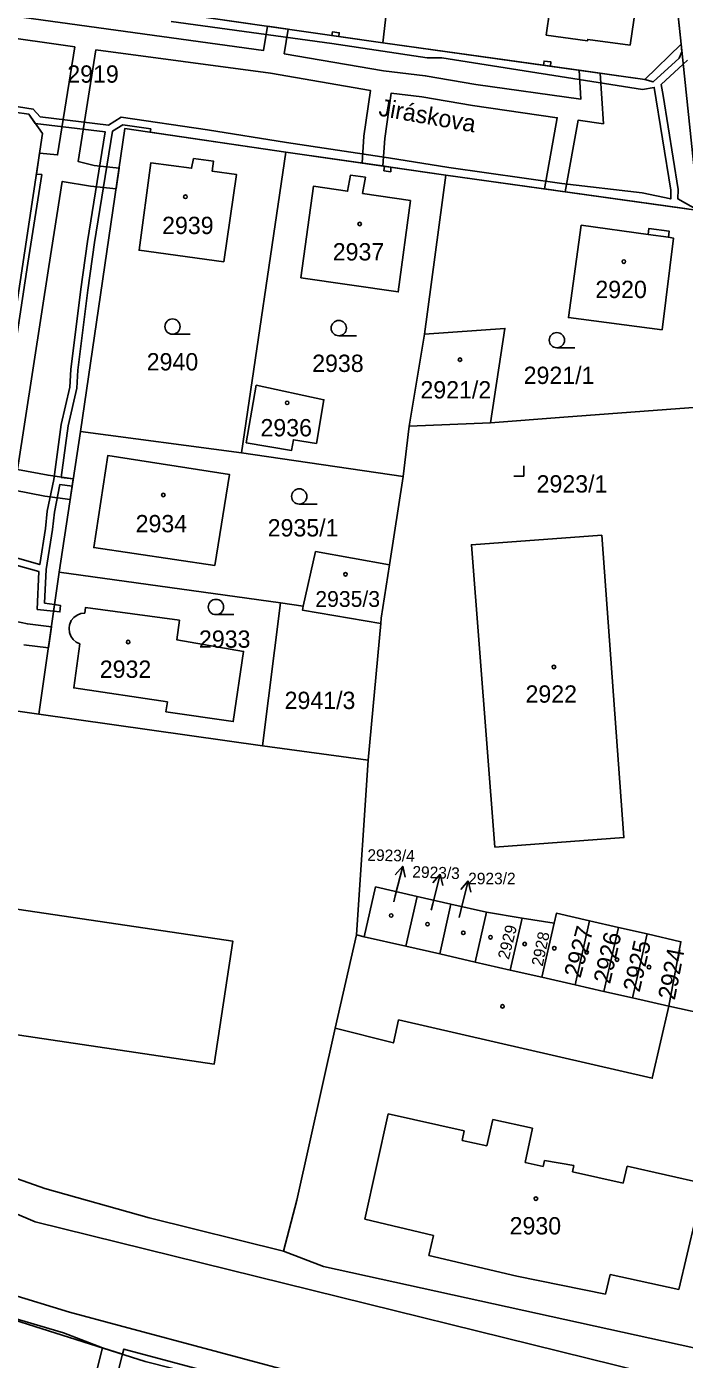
# Model space of a CAD drawing. Extents: x -869103 to -863415, y -1015889 to -1012477.
# Drawn here: x -866552.3 to -866487.7, y -1014192 to -1014061.3 of the extents above; entities that cross this region are included whole.
import ezdxf

# ---------------------------------------------------------------- set-up
doc = ezdxf.new("R2010")
doc.units = 0
for name, color, linetype in [('Hranice parcel', 7, 'Continuous'), ('Parcelní čísla', 7, 'Continuous'), ('Pop  PČ popisy', 7, 'Continuous'), ('Vnitřní kresba', 7, 'Continuous'), ('Věcná břemena k části', 7, 'Continuous'), ('Značky budov', 7, 'Continuous'), ('Značky kultur', 7, 'Continuous')]:
    doc.layers.add(name, color=color, linetype=linetype)

msp = doc.modelspace()

# ---------------------------------------------------------------- linework, layer by layer
at = {"layer": 'Hranice parcel'}
for p, q in [((-866488.04, -1014062.98), (-866490.26, -1014042.15)), ((-866517.34, -1014062.84), (-866515.24, -1014044.57)), ((-866538.12, -1014059.86), (-866517.34, -1014062.84)), ((-866486.33, -1014079.3), (-866488.04, -1014062.98)), ((-866531.2, -1014103.09), (-866526.87, -1014073.56)), ((-866526.87, -1014073.56), (-866511.14, -1014075.82)), ((-866511.14, -1014075.82), (-866513.24, -1014091.43)), ((-866511.14, -1014075.82), (-866486.33, -1014079.3)), ((-866513.24, -1014091.43), (-866514.73, -1014100.47)), ((-866514.73, -1014100.47), (-866515.33, -1014105.41)), ((-866514.73, -1014100.47), (-866506.75, -1014100.14)), ((-866547.03, -1014100.97), (-866549.11, -1014114.78)), ((-866531.2, -1014103.09), (-866547.03, -1014100.97)), ((-866531.2, -1014103.09), (-866515.33, -1014105.41)), ((-866515.33, -1014105.41), (-866516.67, -1014114.05)), ((-866525.17, -1014118.12), (-866523.96, -1014112.76)), ((-866523.96, -1014112.76), (-866516.67, -1014114.05)), ((-866551.11, -1014128.72), (-866549.11, -1014114.78)), ((-866527.38, -1014117.78), (-866549.11, -1014114.78)), ((-866516.67, -1014114.05), (-866517.49, -1014119.31)), ((-866529.16, -1014131.83), (-866527.38, -1014117.78)), ((-866527.38, -1014117.78), (-866525.17, -1014118.12)), ((-866517.53, -1014119.83), (-866518.76, -1014133.23)), ((-866517.49, -1014119.31), (-866517.53, -1014119.83)), ((-866551.11, -1014128.72), (-866529.16, -1014131.83)), ((-866529.16, -1014131.83), (-866518.76, -1014133.23)), ((-866518.76, -1014133.23), (-866519.91, -1014150.38)), ((-866513.97, -1014146.6), (-866515.08, -1014151.49)), ((-866510.64, -1014147.35), (-866513.97, -1014146.6)), ((-866511.75, -1014152.24), (-866510.64, -1014147.35)), ((-866507.14, -1014148.15), (-866510.64, -1014147.35)), ((-866508.25, -1014153.04), (-866507.14, -1014148.15)), ((-866503.65, -1014148.72), (-866507.14, -1014148.15)), ((-866503.65, -1014148.72), (-866504.81, -1014153.82)), ((-866500.51, -1014149.23), (-866503.65, -1014148.72)), ((-866500.51, -1014149.23), (-866501.72, -1014154.53)), ((-866497.02, -1014148.99), (-866498.45, -1014155.27)), ((-866494.19, -1014149.64), (-866497.02, -1014148.99)), ((-866494.19, -1014149.64), (-866495.62, -1014155.92)), ((-866491.37, -1014150.28), (-866494.19, -1014149.64)), ((-866519.91, -1014150.38), (-866519.16, -1014150.56)), ((-866519.16, -1014150.56), (-866515.08, -1014151.49)), ((-866491.37, -1014150.28), (-866492.8, -1014156.56)), ((-866515.08, -1014151.49), (-866511.75, -1014152.24)), ((-866511.75, -1014152.24), (-866508.25, -1014153.04)), ((-866508.25, -1014153.04), (-866504.81, -1014153.82)), ((-866504.81, -1014153.82), (-866501.72, -1014154.53)), ((-866501.72, -1014154.53), (-866498.45, -1014155.27)), ((-866498.45, -1014155.27), (-866495.62, -1014155.92)), ((-866495.62, -1014155.92), (-866492.8, -1014156.56)), ((-866492.8, -1014156.56), (-866489.24, -1014157.37)), ((-866489.24, -1014157.37), (-866480.97, -1014159.17))]:
    msp.add_line(p, q, dxfattribs=at)
for points in [[(-866493.05, -1014063.09), (-866491.83, -1014054.81), (-866500.1, -1014053.66), (-866500.39, -1014055.68), (-866501.88, -1014055.47), (-866502.48, -1014059.45), (-866500.94, -1014059.62), (-866501.29, -1014062.09), (-866497.23, -1014062.64), (-866497.21, -1014062.52), (-866493.05, -1014063.09)], [(-866517.34, -1014062.84), (-866491.6, -1014066.43), (-866488.04, -1014062.98)], [(-866564.79, -1014068.09), (-866552.09, -1014069.86), (-866550.76, -1014071.73), (-866554.7, -1014097.8)], [(-866547.03, -1014100.97), (-866542.66, -1014071.25), (-866526.87, -1014073.56)], [(-866535.94, -1014074.19), (-866536.11, -1014075.16), (-866540.11, -1014074.62), (-866541.27, -1014083.19), (-866532.96, -1014084.32), (-866531.71, -1014075.76), (-866534.08, -1014075.44), (-866533.96, -1014074.46), (-866535.94, -1014074.19)], [(-866525.37, -1014085.92), (-866515.81, -1014087.29), (-866514.63, -1014078.32), (-866519.32, -1014077.62), (-866519.04, -1014076.04), (-866520.5, -1014075.82), (-866520.79, -1014077.41), (-866524.13, -1014076.91), (-866525.37, -1014085.92)], [(-866497.85, -1014080.75), (-866499.1, -1014089.81), (-866489.91, -1014090.99), (-866488.79, -1014082), (-866489.29, -1014081.93), (-866489.21, -1014081.33), (-866491.2, -1014081.06), (-866491.28, -1014081.66), (-866497.85, -1014080.75)], [(-866406.01, -1014215.25), (-866437.42, -1014213.3), (-866469.42, -1014208.32), (-866529.8, -1014194.98), (-866540.68, -1014192.22), (-866554.94, -1014187.71), (-866570.08, -1014182.29), (-866586.17, -1014174.8), (-866599.04, -1014167.37), (-866611.73, -1014159.6), (-866632.6, -1014145.52), (-866638.04, -1014142.18), (-866644.47, -1014137.51), (-866722.31, -1014084.43)], [(-866513.24, -1014091.43), (-866505.35, -1014090.86), (-866506.75, -1014100.14)], [(-866523.85, -1014102.17), (-866523.12, -1014097.86), (-866529.76, -1014096.44), (-866530.74, -1014102.08), (-866526.29, -1014102.83), (-866526.12, -1014101.79), (-866523.85, -1014102.17)], [(-866554.7, -1014097.8), (-866559.2, -1014127.57), (-866551.11, -1014128.72)], [(-866506.75, -1014100.14), (-866499.57, -1014099.57), (-866485.07, -1014098.5)], [(-866533.82, -1014114.14), (-866545.73, -1014112.37), (-866544.34, -1014103.35), (-866532.38, -1014105.2), (-866533.82, -1014114.14)], [(-866564.8, -1014141.16), (-866564.45, -1014141.18), (-866560.72, -1014116.82), (-866559.71, -1014116.97), (-866559.02, -1014112.16), (-866560.03, -1014112.02), (-866569.62, -1014110.65), (-866574.57, -1014145.32), (-866584.32, -1014143.88), (-866585.09, -1014149.09), (-866587.1, -1014148.79), (-866587.76, -1014153.23), (-866585.74, -1014153.53), (-866585.45, -1014153.57), (-866585.71, -1014155.46), (-866573.71, -1014157.13), (-866533.89, -1014163.04), (-866532.05, -1014151), (-866565.47, -1014146.04), (-866564.8, -1014141.16)], [(-866495.81, -1014111.16), (-866508.64, -1014112.09), (-866506.33, -1014141.76), (-866493.66, -1014140.83), (-866495.81, -1014111.16)], [(-866537.31, -1014119.49), (-866546.52, -1014118.24), (-866546.61, -1014118.79)], [(-866525.17, -1014118.12), (-866525.23, -1014118.5), (-866517.53, -1014119.83)], [(-866546.61, -1014118.79), (-866547, -1014118.84), (-866547.36, -1014118.99), (-866547.68, -1014119.23), (-866547.93, -1014119.53), (-866548.08, -1014119.89), (-866548.09, -1014119.92), (-866548.15, -1014120.31), (-866548.11, -1014120.7), (-866547.97, -1014121.07), (-866547.74, -1014121.39), (-866547.44, -1014121.64), (-866547.08, -1014121.81)], [(-866538.48, -1014127.49), (-866538.63, -1014128.48), (-866532.02, -1014129.45), (-866531, -1014122.55), (-866537.57, -1014121.41), (-866537.31, -1014119.49)], [(-866547.08, -1014121.81), (-866547.68, -1014126.14), (-866538.48, -1014127.49)], [(-866513.97, -1014146.6), (-866518.05, -1014145.67), (-866519.16, -1014150.56)], [(-866497.02, -1014148.99), (-866500.29, -1014148.25), (-866500.51, -1014149.23)], [(-866527.08, -1014181.39), (-866540.29, -1014178.12), (-866550.53, -1014175.24), (-866557.71, -1014172.75), (-866564.42, -1014169.96), (-866574.78, -1014165.09), (-866577.61, -1014163.75), (-866580.41, -1014162.36), (-866592.92, -1014155.39), (-866601.21, -1014150.43)], [(-866519.91, -1014150.38), (-866522.02, -1014159.52), (-866525.78, -1014176.4), (-866527.08, -1014181.39)], [(-866489.24, -1014157.37), (-866488.05, -1014151.04), (-866491.37, -1014150.28)], [(-866564.4, -1014173.04), (-866551.48, -1014178.53), (-866472.75, -1014197.95), (-866443.8, -1014203.39), (-866405.07, -1014207.18), (-866319.44, -1014210.83), (-866244.9, -1014215.2), (-866146.71, -1014221.41), (-866140.03, -1014222.02), (-866096, -1014224.25), (-866069.13, -1014227.25), (-866022.19, -1014235.66), (-865901.45, -1014259.75)], [(-866481.38, -1014191.91), (-866485.44, -1014191.17), (-866523.17, -1014182.91), (-866527.08, -1014181.39)]]:
    msp.add_lwpolyline(points, dxfattribs=at)
at = {"layer": 'Pop  PČ popisy'}
for p, q in [((-866516.11, -1014146.54), (-866515.38, -1014143.63)), ((-866515.38, -1014143.63), (-866516.11, -1014144.48)), ((-866515.38, -1014143.63), (-866515.14, -1014144.72)), ((-866512.42, -1014147.33), (-866511.69, -1014144.42)), ((-866511.69, -1014144.42), (-866512.42, -1014145.27)), ((-866511.69, -1014144.42), (-866511.45, -1014145.51)), ((-866509.67, -1014147.99), (-866508.94, -1014145.08)), ((-866508.94, -1014145.08), (-866509.67, -1014145.93)), ((-866508.94, -1014145.08), (-866508.7, -1014146.17)), ((-866516.26, -1014147.14), (-866516.11, -1014146.54)), ((-866512.57, -1014147.93), (-866512.42, -1014147.33)), ((-866509.84, -1014148.66), (-866509.67, -1014147.99))]:
    msp.add_line(p, q, dxfattribs=at)
at = {"layer": 'Vnitřní kresba'}
for p, q in [((-866491.28, -1014081.66), (-866489.29, -1014081.93)), ((-866519.11, -1014178.26), (-866516.8, -1014167.93)), ((-866516.8, -1014167.93), (-866509.33, -1014169.6)), ((-866509.33, -1014169.6), (-866509.54, -1014170.54)), ((-866507.12, -1014171.08), (-866506.54, -1014168.47)), ((-866506.54, -1014168.47), (-866502.62, -1014169.34)), ((-866502.62, -1014169.34), (-866503.36, -1014172.71)), ((-866509.54, -1014170.54), (-866507.12, -1014171.08)), ((-866503.36, -1014172.71), (-866501.59, -1014173.1)), ((-866501.59, -1014173.1), (-866501.45, -1014172.49)), ((-866501.45, -1014172.49), (-866498.58, -1014172.99)), ((-866498.58, -1014172.99), (-866498.72, -1014173.61)), ((-866493.72, -1014174.73), (-866498.72, -1014173.61)), ((-866493.35, -1014173.07), (-866493.72, -1014174.73)), ((-866493.35, -1014173.07), (-866485.82, -1014174.76)), ((-866485.82, -1014174.76), (-866488.27, -1014185.17)), ((-866512.37, -1014179.86), (-866519.11, -1014178.26)), ((-866512.8, -1014181.81), (-866512.37, -1014179.86)), ((-866504.17, -1014183.84), (-866512.8, -1014181.81)), ((-866495.45, -1014185.63), (-866504.17, -1014183.84)), ((-866495.45, -1014185.63), (-866495.02, -1014183.68)), ((-866495.02, -1014183.68), (-866488.27, -1014185.17))]:
    msp.add_line(p, q, dxfattribs=at)
msp.add_lwpolyline([(-866489.24, -1014157.37), (-866490.87, -1014164.44), (-866515.78, -1014158.72), (-866516.3, -1014160.97), (-866522.02, -1014159.52)], dxfattribs=at)
at = {"layer": 'Věcná břemena k části'}
for points in [[(-866490.26, -1014042.15), (-866488.04, -1014062.98), (-866487.96, -1014063.73), (-866488.23, -1014064.34), (-866490.77, -1014066.69), (-866491.6, -1014066.43), (-866500.85, -1014065.14), (-866501.56, -1014065.04), (-866517.34, -1014062.84), (-866521.66, -1014062.22), (-866522.33, -1014062.13), (-866538.12, -1014059.86)], [(-866538.13, -1014060.77), (-866522.35, -1014062.92), (-866512.97, -1014064.31), (-866511.54, -1014064.33), (-866491.82, -1014067.42), (-866490.67, -1014067.22), (-866489.04, -1014077.3), (-866489.05, -1014078.16), (-866491.86, -1014077.57), (-866499.76, -1014076.65), (-866510.84, -1014075.08), (-866516.78, -1014074.12), (-866526.79, -1014072.64), (-866534.55, -1014071.39), (-866543.02, -1014070.15), (-866544.27, -1014070.93), (-866550.99, -1014070.1), (-866551.67, -1014069.34), (-866565.47, -1014067.18), (-866581.56, -1014064.84), (-866589.23, -1014063.92), (-866589.12, -1014062.93), (-866587.74, -1014054.75)], [(-866579.15, -1014058.76), (-866547.59, -1014063.25), (-866549.28, -1014073.85), (-866551.06, -1014073.68), (-866551.36, -1014075.72), (-866550.83, -1014075.77), (-866552.21, -1014084.47), (-866557.12, -1014116.75)], [(-866553.53, -1014106.75), (-866550.54, -1014107.32), (-866548.04, -1014107.65), (-866547.73, -1014105.62), (-866550.2, -1014105.28), (-866553.22, -1014104.71), (-866550.13, -1014084.79), (-866548.81, -1014076.44), (-866546.03, -1014076.91), (-866543.53, -1014077.18), (-866543.23, -1014075.14), (-866545.67, -1014074.87), (-866547.26, -1014074.48), (-866545.51, -1014063.54), (-866528.37, -1014065.82), (-866518.55, -1014067.51), (-866519.21, -1014072.01), (-866519.37, -1014074.64), (-866517.32, -1014074.93), (-866517.15, -1014072.23), (-866516.5, -1014067.77), (-866513.49, -1014068.16), (-866508.51, -1014069.01), (-866500.2, -1014070.19), (-866501.45, -1014077.18), (-866499.41, -1014077.47), (-866498.16, -1014070.45), (-866495.67, -1014070.79), (-866495.99, -1014065.82), (-866498.06, -1014065.53), (-866497.89, -1014068.39), (-866508.19, -1014066.93), (-866513.17, -1014066.08), (-866517.25, -1014065.61), (-866527.02, -1014063.92), (-866526.62, -1014061.51), (-866528.66, -1014061.22), (-866529.06, -1014063.61), (-866563.57, -1014058.86)], [(-866557.01, -1014113.07), (-866551.11, -1014114.73), (-866551.27, -1014118.43), (-866549.66, -1014118.62), (-866549.57, -1014117.97), (-866550.55, -1014117.81), (-866550.4, -1014114.51), (-866549.77, -1014110.6), (-866549.59, -1014108.91), (-866549.04, -1014106.17), (-866547.84, -1014106.36), (-866547.73, -1014105.62), (-866548.92, -1014105.48), (-866548.25, -1014100.41), (-866547.37, -1014096.74), (-866547.27, -1014094.96), (-866546.3, -1014087.11), (-866545.64, -1014082.43), (-866543.87, -1014071.5), (-866542.88, -1014070.89), (-866540.13, -1014071.3), (-866540.17, -1014071.61), (-866526.87, -1014073.56), (-866517.18, -1014074.95), (-866516.53, -1014075.05), (-866511.14, -1014075.82), (-866488.13, -1014079.05), (-866486.33, -1014079.3), (-866488.35, -1014078.16), (-866488.34, -1014077.24), (-866489.81, -1014068.03), (-866490.01, -1014066.95), (-866487.84, -1014064.93), (-866487.42, -1014064.55)], [(-866564.79, -1014068.09), (-866552.09, -1014069.86), (-866551.46, -1014070.75), (-866544.59, -1014071.59), (-866546.34, -1014082.33), (-866547, -1014087.01), (-866547.97, -1014094.9), (-866548.07, -1014096.64), (-866548.93, -1014100.29), (-866549.65, -1014105.7), (-866550.29, -1014108.81), (-866550.47, -1014110.5), (-866551.03, -1014114.03), (-866556.9, -1014112.37)], [(-866552.58, -1014121.9), (-866550.17, -1014122.2), (-866549.88, -1014120.16), (-866552.24, -1014119.86), (-866555.36, -1014119.21)], [(-866623.5, -1014151.66), (-866622.89, -1014150.71), (-866617.48, -1014154.33), (-866618.13, -1014155.28), (-866616.42, -1014156.43), (-866615.75, -1014155.46), (-866597.72, -1014167.09), (-866584.45, -1014174.67), (-866584.92, -1014175.38), (-866583.03, -1014176.26), (-866582.61, -1014175.63), (-866565.36, -1014183.71), (-866560.4, -1014185.54), (-866560.45, -1014185.74), (-866558.02, -1014186.61), (-866557.97, -1014186.44), (-866554.78, -1014187.61), (-866548.68, -1014189.43), (-866544.87, -1014190.89), (-866542.91, -1014191.52), (-866542.78, -1014191.01), (-866524.15, -1014195.99)], [(-866471.82, -1014205.37), (-866488.01, -1014201.88), (-866495.91, -1014200.01), (-866500.79, -1014199.11), (-866501.94, -1014198.75), (-866509.87, -1014196.99), (-866523.65, -1014193.93), (-866543.24, -1014188.68), (-866548.1, -1014187.39), (-866554.1, -1014185.57), (-866564.52, -1014181.71), (-866582.45, -1014173.32), (-866596.6, -1014165.25)]]:
    msp.add_lwpolyline(points, dxfattribs=at)
for points in [[(-866522.33, -1014062.13), (-866521.66, -1014062.22), (-866521.61, -1014061.86), (-866522.27, -1014061.76)], [(-866501.56, -1014065.04), (-866500.85, -1014065.14), (-866500.83, -1014064.72), (-866501.5, -1014064.64)], [(-866517.23, -1014075.41), (-866516.56, -1014075.49), (-866516.53, -1014075.05), (-866517.18, -1014074.95)], [(-866549.66, -1014118.62), (-866549.04, -1014118.69), (-866548.98, -1014118.06), (-866549.57, -1014117.97)], [(-866543.9, -1014195.53), (-866542.91, -1014191.52), (-866544.87, -1014190.89), (-866545.91, -1014195.03), (-866544.34, -1014195.43)]]:
    msp.add_lwpolyline(points, close=True, dxfattribs=at)
at = {"layer": 'Značky budov'}
for centre in [(-866536.72, -1014077.95), (-866519.6, -1014080.62), (-866493.66, -1014084.31), (-866509.76, -1014093.94), (-866526.73, -1014098.17), (-866538.89, -1014107.21), (-866521, -1014114.99), (-866542.34, -1014121.64), (-866500.53, -1014124.08), (-866516.51, -1014148.47), (-866512.94, -1014149.32), (-866509.43, -1014150.17), (-866506.76, -1014150.6), (-866503.4, -1014151.27), (-866500.49, -1014151.68), (-866497.31, -1014152.08), (-866494.33, -1014152.8), (-866491.19, -1014153.53), (-866505.58, -1014157.38), (-866502.3, -1014176.25)]:
    msp.add_circle(centre, 0.175, dxfattribs=at)
at = {"layer": 'Značky kultur'}
for p, q in [((-866537.99, -1014091.44), (-866536.24, -1014091.44)), ((-866521.66, -1014091.59), (-866519.91, -1014091.59)), ((-866500.24, -1014092.77), (-866498.49, -1014092.77)), ((-866503.48, -1014105.35), (-866503.48, -1014104.35)), ((-866504.48, -1014105.35), (-866503.48, -1014105.35)), ((-866525.54, -1014108.1), (-866523.79, -1014108.1)), ((-866533.72, -1014118.95), (-866531.97, -1014118.95))]:
    msp.add_line(p, q, dxfattribs=at)
for centre in [(-866537.99, -1014090.69), (-866521.66, -1014090.84), (-866500.24, -1014092.02), (-866525.54, -1014107.35), (-866533.72, -1014118.2)]:
    msp.add_circle(centre, 0.75, dxfattribs=at)

# ---------------------------------------------------------------- texts
at = {"layer": 'Parcelní čísla'}
for s, height, p in [('2919', 1.7, (-866548.32, -1014066.76)), ('2939', 1.7, (-866539.01, -1014081.61)), ('2937', 1.7, (-866522.25, -1014084.2)), ('2920', 1.7, (-866496.46, -1014087.89)), ('2940', 1.7, (-866540.52, -1014094.99)), ('2938', 1.7, (-866524.27, -1014095.14)), ('2921/1', 1.7, (-866503.5, -1014096.32)), ('2921/2', 1.7, (-866513.64, -1014097.74)), ('2936', 1.7, (-866529.35, -1014101.46)), ('2923/1', 1.7, (-866502.23, -1014106.97)), ('2934', 1.7, (-866541.61, -1014110.87)), ('2935/1', 1.7, (-866528.64, -1014111.28)), ('2935/3', 1.554, (-866523.96, -1014118.19)), ('2933', 1.7, (-866535.39, -1014122.2)), ('2932', 1.7, (-866545.13, -1014125.15)), ('2941/3', 1.7, (-866526.98, -1014128.21)), ('2922', 1.7, (-866503.32, -1014127.59)), ('2923/2', 1.139, (-866508.95, -1014145.41)), ('2930', 1.7, (-866504.88, -1014179.76))]:
    msp.add_text(s, height=height, dxfattribs=at).set_placement(p)
for s, height, rotation, p in [('2923/4', 1.139, 359, (-866518.86, -1014143.1)), ('2923/3', 1.139, 358, (-866514.45, -1014144.74)), ('2929', 1.139, 76, (-866504.96, -1014152.85)), ('2928', 1.139, 78, (-866501.64, -1014153.51)), ('2927', 1.7, 75, (-866497.93, -1014154.68)), ('2926', 1.7, 77, (-866495.02, -1014155.25)), ('2925', 1.7, 77, (-866492.12, -1014156.06)), ('2924', 1.7, 79, (-866488.66, -1014156.83))]:
    msp.add_text(s, height=height, rotation=rotation, dxfattribs=at).set_placement(p)
at = {"layer": 'Pop  PČ popisy'}
msp.add_text('Jiráskova', height=1.7, rotation=350, dxfattribs=at).set_placement((-866517.82, -1014069.98))

doc.saveas('drawing.dxf')
